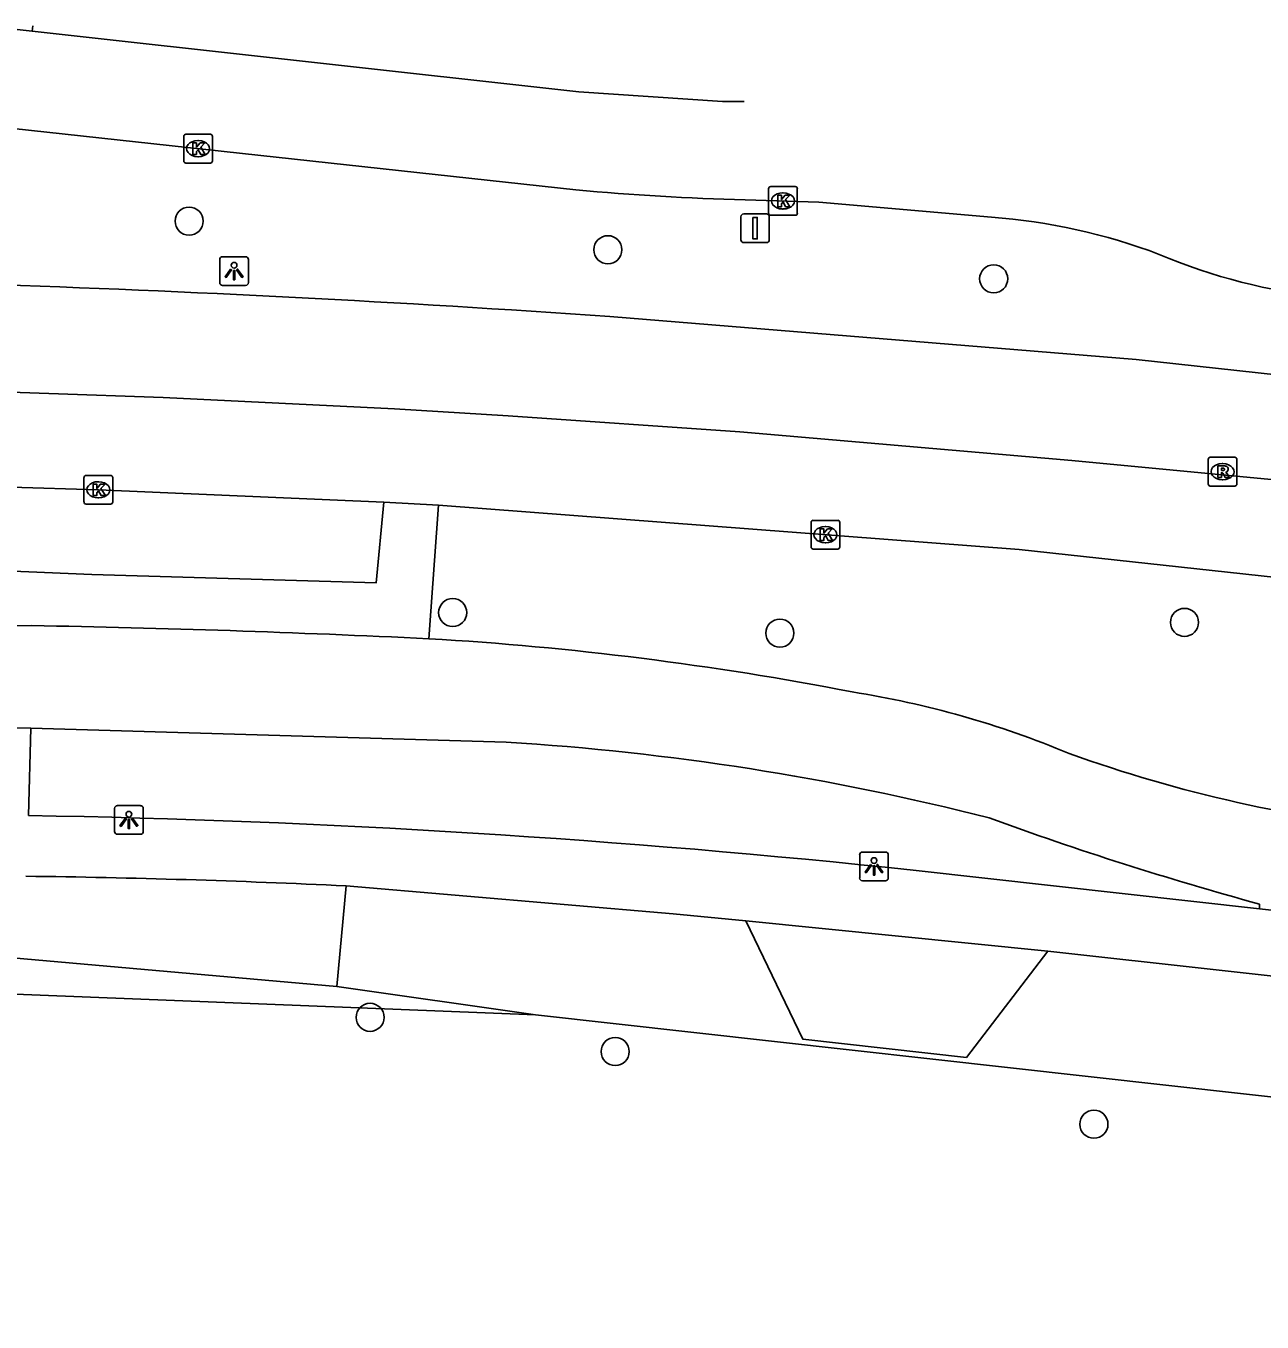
# Model space of a CAD drawing. Extents: x 161848 to 162726, y 385382 to 386521.
# Drawn here: x 162232.77 to 162275.81, y 386445.79 to 386490.94 of the extents above; entities that cross this region are included whole.
import ezdxf

# ---------------------------------------------------------------- set-up
doc = ezdxf.new("R2010")
doc.units = 0
for name, color, linetype in [('IMGEO_Boom', 7, 'Continuous'), ('IMGEO_Fietspad_gesloten', 7, 'Continuous'), ('IMGEO_Groenvoorziening', 7, 'Continuous'), ('IMGEO_Haag', 7, 'Continuous'), ('IMGEO_Hek', 7, 'Continuous'), ('IMGEO_Kolk', 7, 'Continuous'), ('IMGEO_Lichtpunt', 7, 'Continuous'), ('IMGEO_OVBaan_gesloten', 7, 'Continuous'), ('IMGEO_Rijbaan_regionaal_gesloten', 7, 'Continuous'), ('IMGEO_Rioolput', 7, 'Continuous'), ('IMGEO_Verkeersbordpaal', 7, 'Continuous'), ('IMGEO_Voetpad_open', 7, 'Continuous')]:
    doc.layers.add(name, color=color, linetype=linetype)

msp = doc.modelspace()

# ---------------------------------------------------------------- linework, layer by layer
at = {"layer": 'IMGEO_Boom'}
for centre in [(162238.451, 386484.136), (162253.032, 386483.14), (162266.468, 386482.127), (162247.629, 386470.503), (162273.112, 386470.161), (162259.022, 386469.786), (162244.753, 386456.404), (162253.287, 386455.213), (162269.958, 386452.682)]:
    msp.add_circle(centre, 0.489, dxfattribs=at)
at = {"layer": 'IMGEO_Fietspad_gesloten'}
for points in [[(162232.969, 386470.051), (162214.003, 386469.857), (162203.987, 386469.758)], [(162232.944, 386466.472), (162230.834, 386466.504), (162230.544, 386466.5)], [(162232.944, 386466.472), (162249.495, 386465.991)], [(162275.722, 386460.348), (162275.728, 386460.189)], [(162385.017, 386448.116), (162379.176, 386448.743), (162364.191, 386450.398), (162360.399, 386450.842), (162343.506, 386452.724), (162338.65, 386453.222), (162329.182, 386454.264), (162316.717, 386455.613), (162310.615, 386456.239), (162293.86, 386458.114), (162287.997, 386458.824), (162275.728, 386460.189)]]:
    msp.add_lwpolyline(points, dxfattribs=at)
for centre, radius, start, end in [((162224.48, 386005.689), 464.439, 87.24555, 88.9527), ((162240.313, 386358.455), 111.326, 79.0088, 86.65984), ((162256.456, 386435.447), 32.689, 67.2626, 81.0571), ((162243.839, 386375.005), 91.162, 75.73301, 86.44288), ((162285.63, 386511.483), 48.776, 250.1798, 264.5383), ((162306.928, 386574.324), 118.171, 249.89368, 254.68807)]:
    msp.add_arc(centre, radius, start, end, dxfattribs=at)
at = {"layer": 'IMGEO_Groenvoorziening'}
for points in [[(162243.595, 386457.479), (162205.24, 386460.863)], [(162243.595, 386457.479), (162243.916, 386460.982)], [(162178.47, 386404.378), (162180.999, 386431.06), (162187.674, 386443.939), (162189.361, 386443.065), (162196.535, 386456.809), (162198.755, 386458.546), (162250.514, 386456.492)], [(162250.514, 386456.492), (162243.595, 386457.479)], [(162307.539, 386450.353), (162300.03, 386450.965), (162250.514, 386456.492)]]:
    msp.add_lwpolyline(points, dxfattribs=at)
at = {"layer": 'IMGEO_Haag'}
for points in [[(162225.995, 386472.21), (162235.06, 386471.833), (162244.964, 386471.533), (162245.232, 386474.345)], [(162246.799, 386469.592), (162247.136, 386474.244)]]:
    msp.add_lwpolyline(points, dxfattribs=at)
at = {"layer": 'IMGEO_Hek'}
for points in [[(162250.514, 386456.492), (162198.755, 386458.546), (162196.535, 386456.809), (162189.361, 386443.065), (162187.674, 386443.939), (162180.999, 386431.06), (162178.47, 386404.378)], [(162307.539, 386450.353), (162300.03, 386450.965), (162250.514, 386456.492)]]:
    msp.add_lwpolyline(points, dxfattribs=at)
at = {"layer": 'IMGEO_Kolk'}
for p, q in [((162238.263, 386486.235), (162238.263, 386487.087)), ((162238.338, 386487.161), (162239.19, 386487.161)), ((162238.751, 386486.941), (162238.776, 386486.941)), ((162239.264, 386487.087), (162239.264, 386486.235)), ((162238.774, 386486.381), (162238.749, 386486.381)), ((162239.19, 386486.161), (162238.338, 386486.161)), ((162258.629, 386484.413), (162258.629, 386485.265)), ((162258.704, 386485.339), (162259.556, 386485.339)), ((162259.117, 386485.119), (162259.142, 386485.119)), ((162259.63, 386485.265), (162259.63, 386484.413)), ((162259.14, 386484.559), (162259.115, 386484.559)), ((162259.556, 386484.339), (162258.704, 386484.339)), ((162234.79, 386474.354), (162234.79, 386475.206)), ((162234.865, 386475.28), (162235.717, 386475.28)), ((162235.278, 386475.06), (162235.303, 386475.06)), ((162235.791, 386475.206), (162235.791, 386474.354)), ((162235.717, 386474.28), (162234.865, 386474.28)), ((162235.301, 386474.5), (162235.276, 386474.5)), ((162260.184, 386473.715), (162261.036, 386473.715)), ((162260.109, 386472.789), (162260.109, 386473.641)), ((162260.597, 386473.495), (162260.622, 386473.495)), ((162261.11, 386473.641), (162261.11, 386472.789)), ((162260.62, 386472.935), (162260.595, 386472.935)), ((162261.036, 386472.715), (162260.184, 386472.715))]:
    msp.add_line(p, q, dxfattribs=at)
for points in [[(162238.263, 386486.235), (162238.263, 386487.087)], [(162238.338, 386487.161), (162239.19, 386487.161)], [(162238.584, 386486.861), (162238.707, 386486.861), (162238.707, 386486.71), (162238.837, 386486.861), (162239.001, 386486.861), (162238.855, 386486.71), (162239.008, 386486.461), (162238.856, 386486.461), (162238.771, 386486.625), (162238.707, 386486.558), (162238.707, 386486.461), (162238.584, 386486.461), (162238.584, 386486.861)], [(162239.264, 386487.087), (162239.264, 386486.235)], [(162239.19, 386486.161), (162238.338, 386486.161)], [(162258.629, 386484.413), (162258.629, 386485.265)], [(162258.704, 386485.339), (162259.556, 386485.339)], [(162258.95, 386485.039), (162259.073, 386485.039), (162259.073, 386484.888), (162259.203, 386485.039), (162259.367, 386485.039), (162259.221, 386484.888), (162259.374, 386484.639), (162259.222, 386484.639), (162259.137, 386484.803), (162259.073, 386484.736), (162259.073, 386484.639), (162258.95, 386484.639), (162258.95, 386485.039)], [(162259.63, 386485.265), (162259.63, 386484.413)], [(162259.556, 386484.339), (162258.704, 386484.339)], [(162234.79, 386474.354), (162234.79, 386475.206)], [(162234.865, 386475.28), (162235.717, 386475.28)], [(162235.791, 386475.206), (162235.791, 386474.354)], [(162235.111, 386474.98), (162235.234, 386474.98), (162235.234, 386474.829), (162235.364, 386474.98), (162235.528, 386474.98), (162235.382, 386474.829), (162235.535, 386474.58), (162235.383, 386474.58), (162235.298, 386474.744), (162235.234, 386474.677), (162235.234, 386474.58), (162235.111, 386474.58), (162235.111, 386474.98)], [(162235.717, 386474.28), (162234.865, 386474.28)], [(162260.184, 386473.715), (162261.036, 386473.715)], [(162260.109, 386472.789), (162260.109, 386473.641)], [(162260.43, 386473.415), (162260.553, 386473.415), (162260.553, 386473.264), (162260.683, 386473.415), (162260.847, 386473.415), (162260.701, 386473.264), (162260.854, 386473.015), (162260.702, 386473.015), (162260.617, 386473.179), (162260.553, 386473.112), (162260.553, 386473.015), (162260.43, 386473.015), (162260.43, 386473.415)], [(162261.11, 386473.641), (162261.11, 386472.789)], [(162261.036, 386472.715), (162260.184, 386472.715)]]:
    msp.add_lwpolyline(points, dxfattribs=at)
for centre, start, end in [((162238.34, 386487.085), 91.552, 178.448), ((162238.34, 386487.085), 91.552, 178.448), ((162239.188, 386487.085), 1.552, 88.448), ((162239.188, 386487.085), 1.552, 88.448), ((162238.34, 386486.237), 181.552, 268.448), ((162238.34, 386486.237), 181.552, 268.448), ((162239.188, 386486.237), 271.552, 358.448), ((162239.188, 386486.237), 271.552, 358.448), ((162258.706, 386485.263), 91.552, 178.448), ((162258.706, 386485.263), 91.552, 178.448), ((162259.554, 386485.263), 1.552, 88.448), ((162259.554, 386485.263), 1.552, 88.448), ((162258.706, 386484.415), 181.552, 268.448), ((162258.706, 386484.415), 181.552, 268.448), ((162259.554, 386484.415), 271.552, 358.448), ((162259.554, 386484.415), 271.552, 358.448), ((162234.867, 386475.204), 91.552, 178.448), ((162234.867, 386475.204), 91.552, 178.448), ((162235.715, 386475.204), 1.552, 88.448), ((162235.715, 386475.204), 1.552, 88.448), ((162234.867, 386474.356), 181.552, 268.448), ((162234.867, 386474.356), 181.552, 268.448), ((162235.715, 386474.356), 271.552, 358.448), ((162235.715, 386474.356), 271.552, 358.448), ((162260.186, 386473.639), 91.552, 178.448), ((162260.186, 386473.639), 91.552, 178.448), ((162261.034, 386473.639), 1.552, 88.448), ((162261.034, 386473.639), 1.552, 88.448), ((162260.186, 386472.791), 181.552, 268.448), ((162260.186, 386472.791), 181.552, 268.448), ((162261.034, 386472.791), 271.552, 358.448), ((162261.034, 386472.791), 271.552, 358.448)]:
    msp.add_arc(centre, 0.0765, start, end, dxfattribs=at)
for centre, major_axis, ratio, start_param, end_param in [((162238.75, 386486.661), (-0.387, 0.002), 0.722429, 4.712389, 7.853982), ((162238.775, 386486.661), (-0.39, 0.002), 0.717154, 1.570796, 4.712389), ((162259.116, 386484.839), (-0.387, 0.002), 0.722429, 4.712389, 7.853982), ((162259.141, 386484.839), (-0.39, 0.002), 0.717154, 1.570796, 4.712389), ((162235.277, 386474.78), (-0.387, 0.002), 0.722429, 4.712389, 7.853982), ((162235.302, 386474.78), (-0.39, 0.002), 0.717154, 1.570796, 4.712389), ((162260.596, 386473.215), (-0.387, 0.002), 0.722429, 4.712389, 7.853982), ((162260.621, 386473.215), (-0.39, 0.002), 0.717154, 1.570796, 4.712389)]:
    msp.add_ellipse(centre, major_axis=major_axis, ratio=ratio, start_param=start_param, end_param=end_param, dxfattribs=at)
at = {"layer": 'IMGEO_Lichtpunt'}
for p, q in [((162239.517, 386482.801), (162239.517, 386481.994)), ((162239.517, 386482.801), (162239.517, 386481.994)), ((162240.419, 386482.896), (162239.611, 386482.896)), ((162240.419, 386482.896), (162239.611, 386482.896)), ((162240.513, 386481.994), (162240.513, 386482.801)), ((162240.513, 386481.994), (162240.513, 386482.801)), ((162239.611, 386481.9), (162240.419, 386481.9)), ((162239.611, 386481.9), (162240.419, 386481.9)), ((162236.758, 386463.777), (162235.95, 386463.777)), ((162236.758, 386463.777), (162235.95, 386463.777)), ((162235.856, 386463.682), (162235.856, 386462.875)), ((162235.856, 386463.682), (162235.856, 386462.875)), ((162236.852, 386462.875), (162236.852, 386463.682)), ((162236.852, 386462.875), (162236.852, 386463.682)), ((162235.95, 386462.781), (162236.758, 386462.781)), ((162235.95, 386462.781), (162236.758, 386462.781)), ((162261.801, 386462.065), (162261.801, 386461.258)), ((162261.801, 386462.065), (162261.801, 386461.258)), ((162262.703, 386462.16), (162261.895, 386462.16)), ((162262.703, 386462.16), (162261.895, 386462.16)), ((162262.797, 386461.258), (162262.797, 386462.065)), ((162262.797, 386461.258), (162262.797, 386462.065)), ((162261.895, 386461.164), (162262.703, 386461.164)), ((162261.895, 386461.164), (162262.703, 386461.164))]:
    msp.add_line(p, q, dxfattribs=at)
for points in [[(162239.891, 386482.465), (162239.93, 386482.437), (162239.742, 386482.175), (162239.704, 386482.202), (162239.891, 386482.465)], [(162239.993, 386482.417), (162240.04, 386482.417), (162240.04, 386482.095), (162239.993, 386482.095), (162239.993, 386482.417)], [(162240.103, 386482.437), (162240.141, 386482.464), (162240.328, 386482.202), (162240.289, 386482.174), (162240.103, 386482.437)], [(162236.23, 386463.346), (162236.269, 386463.318), (162236.081, 386463.056), (162236.043, 386463.083), (162236.23, 386463.346)], [(162236.442, 386463.318), (162236.48, 386463.345), (162236.667, 386463.083), (162236.628, 386463.055), (162236.442, 386463.318)], [(162236.332, 386463.298), (162236.379, 386463.298), (162236.379, 386462.976), (162236.332, 386462.976), (162236.332, 386463.298)], [(162262.175, 386461.729), (162262.214, 386461.701), (162262.026, 386461.439), (162261.988, 386461.466), (162262.175, 386461.729)], [(162262.277, 386461.681), (162262.324, 386461.681), (162262.324, 386461.359), (162262.277, 386461.359), (162262.277, 386461.681)], [(162262.387, 386461.701), (162262.425, 386461.728), (162262.612, 386461.466), (162262.573, 386461.438), (162262.387, 386461.701)]]:
    msp.add_lwpolyline(points, dxfattribs=at)
for centre in [(162240.016, 386482.599), (162236.355, 386463.48), (162262.3, 386461.863)]:
    msp.add_circle(centre, 0.0994, dxfattribs=at)
for centre, start, end in [((162239.611, 386482.801), 90, 180), ((162239.611, 386482.801), 90, 180), ((162240.419, 386482.801), 0, 90), ((162240.419, 386482.801), 0, 90), ((162239.611, 386481.994), 180, 270), ((162239.611, 386481.994), 180, 270), ((162240.419, 386481.994), 270, 0), ((162240.419, 386481.994), 270, 360), ((162235.95, 386463.682), 90, 180), ((162235.95, 386463.682), 90, 180), ((162236.758, 386463.682), 0, 90), ((162236.758, 386463.682), 0, 90), ((162235.95, 386462.875), 180, 270), ((162235.95, 386462.875), 180, 270), ((162236.758, 386462.875), 270, 0), ((162236.758, 386462.875), 270, 360), ((162261.895, 386462.065), 90, 180), ((162261.895, 386462.065), 90, 180), ((162262.703, 386462.065), 0, 90), ((162262.703, 386462.065), 0, 90), ((162261.895, 386461.258), 180, 270), ((162261.895, 386461.258), 180, 270), ((162262.703, 386461.258), 270, 0), ((162262.703, 386461.258), 270, 360)]:
    msp.add_arc(centre, 0.0946, start, end, dxfattribs=at)
at = {"layer": 'IMGEO_OVBaan_gesloten'}
for points in [[(162305.947, 386475.544), (162271.426, 386479.312), (162253.099, 386480.814)], [(162203.879, 386478.517), (162207.499, 386478.499), (162225.631, 386478.344), (162229.576, 386478.275), (162237.547, 386477.999), (162245.603, 386477.602), (162249.559, 386477.358), (162257.626, 386476.801), (162269.193, 386475.794), (162285.151, 386474.284), (162317.466, 386470.701), (162367.904, 386465.109), (162371.653, 386464.701), (162386.186, 386463.118), (162391.179, 386462.616)], [(162226.128, 386475.051), (162235.291, 386474.78), (162245.232, 386474.345)], [(162245.232, 386474.345), (162247.136, 386474.244)], [(162247.136, 386474.244), (162267.354, 386472.7), (162308.213, 386468.25)]]:
    msp.add_lwpolyline(points, dxfattribs=at)
msp.add_arc((162211.654, 385888.43), 593.832, 85.99796, 88.113023, dxfattribs=at)
at = {"layer": 'IMGEO_Rijbaan_regionaal_gesloten'}
for points in [[(162232.991, 386490.754), (162231.414, 386490.929)], [(162257.775, 386488.3), (162257.027, 386488.306), (162252.018, 386488.64), (162232.991, 386490.754)], [(162202.535, 386489.783), (162215.138, 386489.158), (162218.15, 386488.909), (162251.92, 386485.227)], [(162257.812, 386484.884), (162260.379, 386484.796), (162266.388, 386484.276)]]:
    msp.add_lwpolyline(points, dxfattribs=at)
for centre, radius, start, end in [((162259.587, 386566.15), 81.286, 264.58779, 268.74883), ((162264.789, 386463.241), 21.096, 69.3322, 85.6537), ((162279.901, 386500.908), 19.499, 246.8505, 264.5537)]:
    msp.add_arc(centre, radius, start, end, dxfattribs=at)
at = {"layer": 'IMGEO_Rioolput'}
for p, q in [((162273.936, 386474.984), (162273.936, 386475.836)), ((162274.011, 386475.91), (162274.863, 386475.91)), ((162274.424, 386475.69), (162274.449, 386475.69)), ((162274.937, 386475.836), (162274.937, 386474.984)), ((162274.447, 386475.13), (162274.422, 386475.13)), ((162274.863, 386474.91), (162274.011, 386474.91))]:
    msp.add_line(p, q, dxfattribs=at)
for points in [[(162273.936, 386474.984), (162273.936, 386475.836)], [(162274.011, 386475.91), (162274.863, 386475.91)], [(162274.525, 386475.608), (162274.273, 386475.61), (162274.273, 386475.21)], [(162274.451, 386475.529), (162274.397, 386475.529), (162274.397, 386475.448)], [(162274.937, 386475.836), (162274.937, 386474.984)], [(162274.273, 386475.21), (162274.397, 386475.21), (162274.397, 386475.372), (162274.408, 386475.372)], [(162274.397, 386475.448), (162274.449, 386475.448)], [(162274.455, 386475.343), (162274.526, 386475.21), (162274.666, 386475.21), (162274.601, 386475.336)], [(162274.863, 386474.91), (162274.011, 386474.91)]]:
    msp.add_lwpolyline(points, dxfattribs=at)
for centre, radius, start, end in [((162274.013, 386475.834), 0.0765, 91.552, 178.448), ((162274.013, 386475.834), 0.0765, 91.552, 178.448), ((162274.457, 386475.433), 0.0964, 77.0061, 93.1865), ((162274.471, 386475.49), 0.0378, 276.6634, 79.6772), ((162274.524, 386475.498), 0.109, 350.3612, 89.416), ((162274.861, 386475.834), 0.0765, 1.552, 88.448), ((162274.861, 386475.834), 0.0765, 1.552, 88.448), ((162274.407, 386475.319), 0.0533, 26.0293, 88.6989), ((162274.433, 386475.637), 0.19, 274.7715, 282.9687), ((162274.522, 386475.498), 0.112, 277.5842, 350.9817), ((162274.506, 386475.283), 0.108, 29.5134, 73.7905), ((162274.013, 386474.986), 0.0765, 181.552, 268.448), ((162274.013, 386474.986), 0.0765, 181.552, 268.448), ((162274.861, 386474.986), 0.0765, 271.552, 358.448), ((162274.861, 386474.986), 0.0765, 271.552, 358.448)]:
    msp.add_arc(centre, radius, start, end, dxfattribs=at)
for centre, major_axis, ratio, start_param, end_param in [((162274.423, 386475.41), (-0.387, 0.002), 0.722429, 4.712389, 7.853982), ((162274.448, 386475.41), (-0.39, 0.002), 0.717154, 1.570796, 4.712389)]:
    msp.add_ellipse(centre, major_axis=major_axis, ratio=ratio, start_param=start_param, end_param=end_param, dxfattribs=at)
at = {"layer": 'IMGEO_Verkeersbordpaal'}
for p, q in [((162257.663, 386483.49), (162257.663, 386484.29)), ((162257.663, 386484.29), (162257.663, 386483.49)), ((162257.763, 386484.39), (162258.553, 386484.39)), ((162258.553, 386484.39), (162257.763, 386484.39)), ((162258.653, 386484.29), (162258.653, 386483.49)), ((162258.653, 386483.49), (162258.653, 386484.29)), ((162258.553, 386483.39), (162257.763, 386483.39)), ((162257.763, 386483.39), (162258.553, 386483.39))]:
    msp.add_line(p, q, dxfattribs=at)
msp.add_lwpolyline([(162258.083, 386484.265), (162258.233, 386484.265), (162258.233, 386483.515), (162258.083, 386483.515), (162258.083, 386484.265)], dxfattribs=at)
for centre, start, end in [((162257.763, 386484.29), 90, 180), ((162257.763, 386484.29), 90, 180), ((162258.553, 386484.29), 0, 90), ((162258.553, 386484.29), 360, 90), ((162257.763, 386483.49), 180, 270), ((162257.763, 386483.49), 180, 270), ((162258.553, 386483.49), 270, 0), ((162258.553, 386483.49), 270, 0)]:
    msp.add_arc(centre, 0.1, start, end, dxfattribs=at)
at = {"layer": 'IMGEO_Voetpad_open'}
for points in [[(162233.006, 386490.936), (162232.991, 386490.754)], [(162232.857, 386463.434), (162232.944, 386466.472)], [(162275.728, 386460.189), (162263.773, 386461.519)], [(162243.916, 386460.982), (162255.309, 386460.013), (162257.841, 386459.76)], [(162257.841, 386459.76), (162268.355, 386458.709)], [(162257.841, 386459.76), (162259.816, 386455.649), (162265.518, 386455.011), (162268.355, 386458.709)], [(162268.355, 386458.709), (162292.119, 386456.072), (162307.921, 386454.544)]]:
    msp.add_lwpolyline(points, dxfattribs=at)
for centre, radius, start, end in [((162226.842, 386115.821), 347.665, 83.90228, 89.00874), ((162228.859, 386147.439), 313.905, 87.25058, 89.28641)]:
    msp.add_arc(centre, radius, start, end, dxfattribs=at)

doc.saveas('drawing.dxf')
